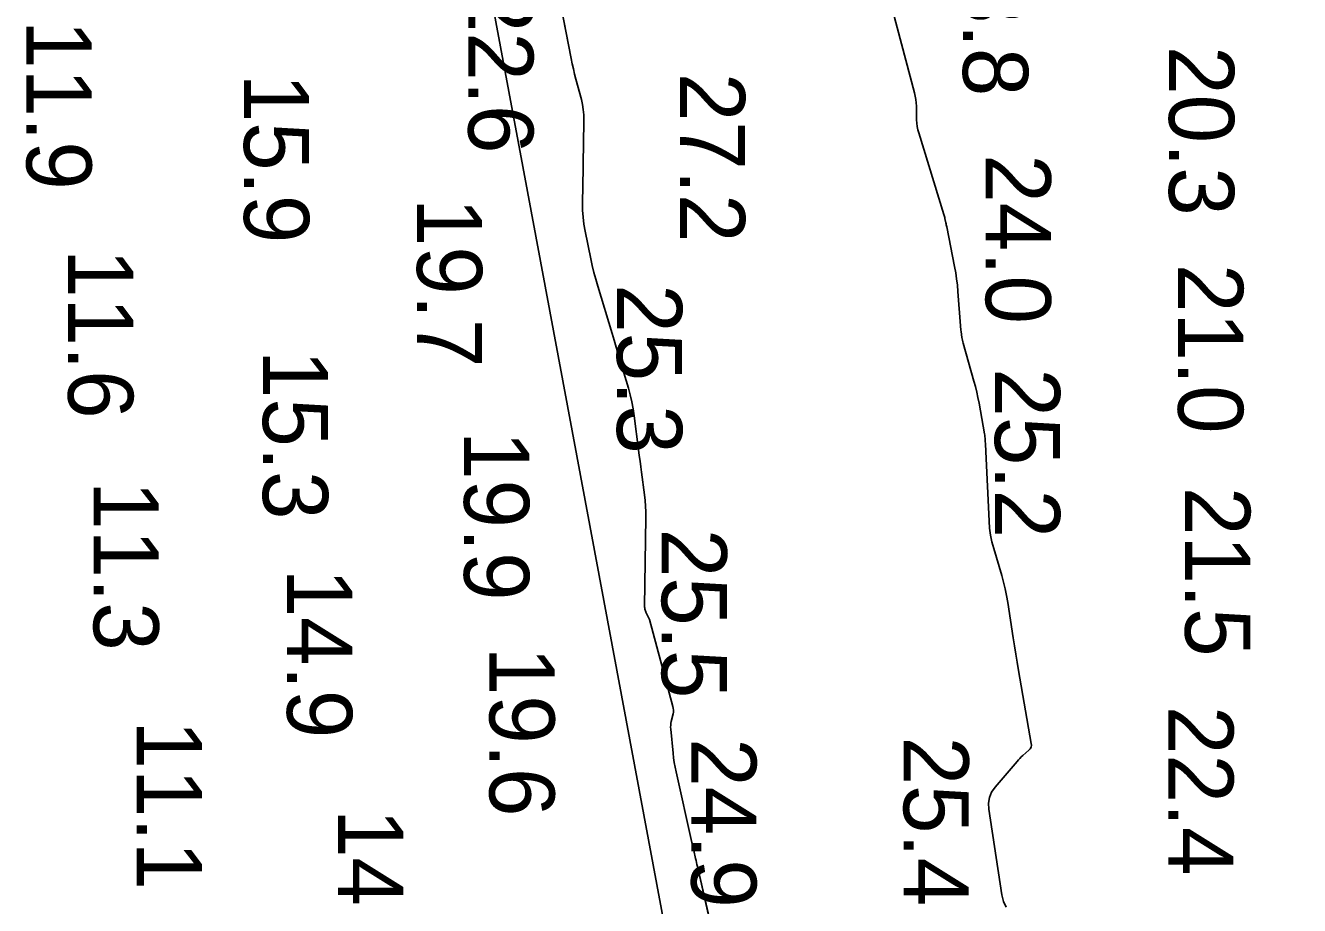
# Model space of a CAD drawing. Extents: x 1178573 to 1187098, y 693282 to 751751.
# Drawn here: x 1185479 to 1185723.4, y 734950.1 to 735118.9 of the extents above; entities that cross this region are included whole.
import ezdxf

# ---------------------------------------------------------------- set-up
doc = ezdxf.new("R2010")
doc.units = 0
for name, color, linetype in [('G-ANNO-PATT', 7, 'Continuous'), ('V-HYDS-MAJR', 7, 'Continuous'), ('V-HYDS-SOUN', 7, 'Continuous')]:
    doc.layers.add(name, color=color, linetype=linetype)

msp = doc.modelspace()

# ---------------------------------------------------------------- linework, layer by layer
at = {"layer": 'G-ANNO-PATT'}
for p, q in [((1185542.3, 735264.1), (1185858.81, 733566.81)), ((1185583.69, 735112.55), (1185581.04, 735126.07)), ((1185645.41, 735121.67), (1185649.56, 735106)), ((1185583.89, 735111.56), (1185583.69, 735112.55)), ((1185584.11, 735110.58), (1185583.89, 735111.56)), ((1185584.34, 735109.6), (1185584.11, 735110.58)), ((1185584.59, 735108.62), (1185584.34, 735109.6)), ((1185585.63, 735104.73), (1185584.59, 735108.62)), ((1185585.85, 735103.76), (1185585.63, 735104.73)), ((1185649.56, 735106), (1185649.71, 735105.37)), ((1185649.71, 735105.37), (1185649.82, 735104.73)), ((1185649.82, 735104.73), (1185649.89, 735104.09)), ((1185586.01, 735102.77), (1185585.85, 735103.76)), ((1185586.1, 735101.78), (1185586.01, 735102.77)), ((1185649.89, 735104.09), (1185649.92, 735103.44)), ((1185649.92, 735103.44), (1185649.96, 735100.84)), ((1185586.04, 735096.07), (1185586.11, 735100.77)), ((1185586.11, 735100.77), (1185586.1, 735101.78)), ((1185649.96, 735100.84), (1185650, 735100.19)), ((1185650, 735100.19), (1185650.08, 735099.55)), ((1185650.08, 735099.55), (1185650.2, 735098.92)), ((1185650.2, 735098.92), (1185650.37, 735098.29)), ((1185650.37, 735098.29), (1185655.18, 735082.66)), ((1185586, 735093.83), (1185586.02, 735094.95)), ((1185586.02, 735094.95), (1185586.04, 735096.07)), ((1185585.97, 735091.58), (1185585.98, 735092.7)), ((1185585.98, 735092.7), (1185586, 735093.83)), ((1185585.87, 735084.81), (1185585.97, 735091.58)), ((1185585.88, 735083.46), (1185585.87, 735084.81)), ((1185585.97, 735082.12), (1185585.88, 735083.46)), ((1185655.18, 735082.66), (1185655.23, 735082.46)), ((1185586.13, 735080.79), (1185585.97, 735082.12)), ((1185586.37, 735079.46), (1185586.13, 735080.79)), ((1185655.23, 735082.46), (1185655.29, 735082.27)), ((1185655.29, 735082.27), (1185655.34, 735082.07)), ((1185655.34, 735082.07), (1185655.38, 735081.87)), ((1185655.38, 735081.87), (1185655.56, 735081.08)), ((1185655.56, 735081.08), (1185655.61, 735080.88)), ((1185655.61, 735080.88), (1185655.65, 735080.68)), ((1185655.65, 735080.68), (1185655.69, 735080.48)), ((1185655.69, 735080.48), (1185655.73, 735080.28)), ((1185655.73, 735080.28), (1185657.24, 735072.66)), ((1185587.44, 735074.16), (1185586.37, 735079.46)), ((1185587.73, 735072.84), (1185587.44, 735074.16)), ((1185588.04, 735071.53), (1185587.73, 735072.84)), ((1185588.39, 735070.23), (1185588.04, 735071.53)), ((1185657.24, 735072.66), (1185657.45, 735071.48)), ((1185657.45, 735071.48), (1185657.63, 735070.3)), ((1185588.77, 735068.93), (1185588.39, 735070.23)), ((1185591.53, 735059.82), (1185588.77, 735068.93)), ((1185657.63, 735070.3), (1185657.77, 735069.11)), ((1185657.77, 735069.11), (1185657.88, 735067.91)), ((1185657.88, 735067.91), (1185658.36, 735061.3)), ((1185658.36, 735061.3), (1185658.39, 735061.02)), ((1185658.39, 735061.02), (1185658.42, 735060.74)), ((1185658.42, 735060.74), (1185658.45, 735060.46)), ((1185591.92, 735058.52), (1185591.53, 735059.82)), ((1185592.32, 735057.21), (1185591.92, 735058.52)), ((1185658.45, 735060.46), (1185658.49, 735060.19)), ((1185658.49, 735060.19), (1185658.66, 735059.08)), ((1185658.66, 735059.08), (1185658.71, 735058.8)), ((1185658.71, 735058.8), (1185658.76, 735058.52)), ((1185658.76, 735058.52), (1185658.83, 735058.25)), ((1185658.83, 735058.25), (1185658.9, 735057.98)), ((1185592.71, 735055.9), (1185592.32, 735057.21)), ((1185593.1, 735054.59), (1185592.71, 735055.9)), ((1185658.9, 735057.98), (1185660.96, 735050.7)), ((1185594.65, 735049.36), (1185593.1, 735054.59)), ((1185595.01, 735048.04), (1185594.65, 735049.36)), ((1185660.96, 735050.7), (1185661.25, 735049.65)), ((1185661.25, 735049.65), (1185661.5, 735048.59)), ((1185661.5, 735048.59), (1185661.73, 735047.53)), ((1185595.32, 735046.72), (1185595.01, 735048.04)), ((1185595.57, 735045.38), (1185595.32, 735046.72)), ((1185661.73, 735047.53), (1185661.94, 735046.46)), ((1185661.94, 735046.46), (1185662.97, 735040.58)), ((1185595.78, 735044.03), (1185595.57, 735045.38)), ((1185596.61, 735037.51), (1185595.78, 735044.03)), ((1185662.97, 735040.58), (1185663.02, 735040.3)), ((1185663.02, 735040.3), (1185663.05, 735040.03)), ((1185663.05, 735040.03), (1185663.08, 735039.75)), ((1185663.08, 735039.75), (1185663.1, 735039.47)), ((1185663.1, 735039.47), (1185663.18, 735038.34)), ((1185596.75, 735036.43), (1185596.61, 735037.51)), ((1185596.89, 735035.35), (1185596.75, 735036.43)), ((1185663.18, 735038.34), (1185663.19, 735038.06)), ((1185663.19, 735038.06), (1185663.21, 735037.78)), ((1185663.21, 735037.78), (1185663.22, 735037.5)), ((1185663.22, 735037.5), (1185663.24, 735037.22)), ((1185663.24, 735037.22), (1185663.86, 735023.81)), ((1185597.03, 735034.27), (1185596.89, 735035.35)), ((1185597.17, 735033.2), (1185597.03, 735034.27)), ((1185597.73, 735028.89), (1185597.17, 735033.2)), ((1185597.86, 735027.81), (1185597.73, 735028.89)), ((1185597.94, 735026.73), (1185597.86, 735027.81)), ((1185597.98, 735025.65), (1185597.94, 735026.73)), ((1185597.77, 735007.43), (1185597.99, 735024.56)), ((1185597.99, 735024.56), (1185597.98, 735025.65)), ((1185663.86, 735023.81), (1185663.96, 735022.48)), ((1185663.96, 735022.48), (1185664.14, 735021.16)), ((1185664.14, 735021.16), (1185664.4, 735019.86)), ((1185664.4, 735019.86), (1185664.75, 735018.57)), ((1185664.75, 735018.57), (1185666.28, 735013.43)), ((1185666.28, 735013.43), (1185666.65, 735012.15)), ((1185666.65, 735012.15), (1185666.96, 735010.85)), ((1185666.96, 735010.85), (1185667.23, 735009.54)), ((1185667.23, 735009.54), (1185667.45, 735008.22)), ((1185597.77, 735007.31), (1185597.77, 735007.43)), ((1185597.78, 735007.18), (1185597.77, 735007.31)), ((1185597.81, 735007.06), (1185597.78, 735007.18)), ((1185597.84, 735006.94), (1185597.81, 735007.06)), ((1185597.98, 735006.45), (1185597.84, 735006.94)), ((1185667.45, 735008.22), (1185668.48, 735001.46)), ((1185598.02, 735006.33), (1185597.98, 735006.45)), ((1185598.07, 735006.22), (1185598.02, 735006.33)), ((1185598.12, 735006.1), (1185598.07, 735006.22)), ((1185598.18, 735005.99), (1185598.12, 735006.1)), ((1185598.47, 735005.49), (1185598.18, 735005.99)), ((1185598.53, 735005.37), (1185598.47, 735005.49)), ((1185598.59, 735005.24), (1185598.53, 735005.37)), ((1185598.64, 735005.11), (1185598.59, 735005.24)), ((1185598.68, 735004.98), (1185598.64, 735005.11)), ((1185603.2, 734988.29), (1185598.68, 735004.98)), ((1185668.48, 735001.46), (1185668.72, 734999.89)), ((1185668.72, 734999.89), (1185668.97, 734998.33)), ((1185668.97, 734998.33), (1185669.23, 734996.76)), ((1185669.23, 734996.76), (1185669.5, 734995.2)), ((1185669.5, 734995.2), (1185671.96, 734981.2)), ((1185603.27, 734987.94), (1185603.2, 734988.29)), ((1185603.3, 734987.58), (1185603.27, 734987.94)), ((1185603.29, 734987.22), (1185603.3, 734987.58)), ((1185602.77, 734984.69), (1185602.81, 734985.05)), ((1185602.81, 734985.05), (1185602.88, 734985.42)), ((1185602.88, 734985.42), (1185603.22, 734986.86)), ((1185603.22, 734986.86), (1185603.29, 734987.22)), ((1185602.76, 734984.33), (1185602.77, 734984.69)), ((1185602.78, 734983.96), (1185602.76, 734984.33)), ((1185603.23, 734979.32), (1185602.78, 734983.96)), ((1185671.75, 734980.18), (1185671.5, 734979.9)), ((1185671.91, 734980.49), (1185671.75, 734980.18)), ((1185671.98, 734980.83), (1185671.91, 734980.49)), ((1185671.96, 734981.2), (1185671.98, 734980.83)), ((1185603.33, 734978.42), (1185603.23, 734979.32)), ((1185603.46, 734977.53), (1185603.33, 734978.42)), ((1185669.22, 734977.74), (1185665.01, 734972.81)), ((1185669.48, 734978.04), (1185669.22, 734977.74)), ((1185669.75, 734978.32), (1185669.48, 734978.04)), ((1185670.03, 734978.6), (1185669.75, 734978.32)), ((1185670.32, 734978.86), (1185670.03, 734978.6)), ((1185671.5, 734979.9), (1185670.32, 734978.86)), ((1185603.61, 734976.65), (1185603.46, 734977.53)), ((1185603.8, 734975.77), (1185603.61, 734976.65)), ((1185606.86, 734962.21), (1185603.8, 734975.77)), ((1185665.01, 734972.81), (1185664.34, 734971.86)), ((1185663.92, 734970.83), (1185663.74, 734969.74)), ((1185664.34, 734971.86), (1185663.92, 734970.83)), ((1185663.74, 734969.74), (1185663.8, 734968.58)), ((1185663.8, 734968.58), (1185666.33, 734952.14)), ((1185606.95, 734961.83), (1185606.86, 734962.21)), ((1185607.04, 734961.45), (1185606.95, 734961.83)), ((1185607.12, 734961.06), (1185607.04, 734961.45)), ((1185607.21, 734960.68), (1185607.12, 734961.06)), ((1185607.55, 734959.14), (1185607.21, 734960.68)), ((1185607.63, 734958.75), (1185607.55, 734959.14)), ((1185607.72, 734958.37), (1185607.63, 734958.75)), ((1185607.81, 734957.98), (1185607.72, 734958.37)), ((1185607.89, 734957.6), (1185607.81, 734957.98)), ((1185611.6, 734941.49), (1185607.89, 734957.6)), ((1185666.33, 734952.14), (1185666.62, 734950.9)), ((1185666.62, 734950.9), (1185667.11, 734949.76))]:
    msp.add_line(p, q, dxfattribs=at)
at = {"layer": 'V-HYDS-MAJR'}
for points in [[(1185611.6, 734941.49), (1185607.89, 734957.6), (1185607.81, 734957.98), (1185607.72, 734958.37), (1185607.63, 734958.75), (1185607.55, 734959.14), (1185607.21, 734960.68), (1185607.12, 734961.06), (1185607.04, 734961.45), (1185606.95, 734961.83), (1185606.86, 734962.21), (1185603.8, 734975.77), (1185603.61, 734976.65), (1185603.46, 734977.53), (1185603.33, 734978.42), (1185603.23, 734979.32), (1185602.78, 734983.96), (1185602.76, 734984.33), (1185602.77, 734984.69), (1185602.81, 734985.05), (1185602.88, 734985.42), (1185603.22, 734986.86), (1185603.29, 734987.22), (1185603.3, 734987.58), (1185603.27, 734987.94), (1185603.2, 734988.29), (1185598.68, 735004.98), (1185598.64, 735005.11), (1185598.59, 735005.24), (1185598.53, 735005.37), (1185598.47, 735005.49), (1185598.18, 735005.99), (1185598.12, 735006.1), (1185598.07, 735006.22), (1185598.02, 735006.33), (1185597.98, 735006.45), (1185597.84, 735006.94), (1185597.81, 735007.06), (1185597.78, 735007.18), (1185597.77, 735007.31), (1185597.77, 735007.43), (1185597.99, 735024.56), (1185597.98, 735025.65), (1185597.94, 735026.73), (1185597.86, 735027.81), (1185597.73, 735028.89), (1185597.17, 735033.2), (1185597.03, 735034.27), (1185596.89, 735035.35), (1185596.75, 735036.43), (1185596.61, 735037.51), (1185595.78, 735044.03), (1185595.57, 735045.38), (1185595.32, 735046.72), (1185595.01, 735048.04), (1185594.65, 735049.36), (1185593.1, 735054.59), (1185592.71, 735055.9), (1185592.32, 735057.21), (1185591.92, 735058.52), (1185591.53, 735059.82), (1185588.77, 735068.93), (1185588.39, 735070.23), (1185588.04, 735071.53), (1185587.73, 735072.84), (1185587.44, 735074.16), (1185586.37, 735079.46), (1185586.13, 735080.79), (1185585.97, 735082.12), (1185585.88, 735083.46), (1185585.87, 735084.81), (1185585.97, 735091.58), (1185585.98, 735092.7), (1185586, 735093.83), (1185586.02, 735094.95), (1185586.04, 735096.07), (1185586.11, 735100.77), (1185586.1, 735101.78), (1185586.01, 735102.77), (1185585.85, 735103.76), (1185585.63, 735104.73), (1185584.59, 735108.62), (1185584.34, 735109.6), (1185584.11, 735110.58), (1185583.89, 735111.56), (1185583.69, 735112.55), (1185581.04, 735126.07)], [(1185645.41, 735121.67), (1185649.56, 735106), (1185649.71, 735105.37), (1185649.82, 735104.73), (1185649.89, 735104.09), (1185649.92, 735103.44), (1185649.96, 735100.84), (1185650, 735100.19), (1185650.08, 735099.55), (1185650.2, 735098.92), (1185650.37, 735098.29), (1185655.18, 735082.66), (1185655.23, 735082.46), (1185655.29, 735082.27), (1185655.34, 735082.07), (1185655.38, 735081.87), (1185655.56, 735081.08), (1185655.61, 735080.88), (1185655.65, 735080.68), (1185655.69, 735080.48), (1185655.73, 735080.28), (1185657.24, 735072.66), (1185657.45, 735071.48), (1185657.63, 735070.3), (1185657.77, 735069.11), (1185657.88, 735067.91), (1185658.36, 735061.3), (1185658.39, 735061.02), (1185658.42, 735060.74), (1185658.45, 735060.46), (1185658.49, 735060.19), (1185658.66, 735059.08), (1185658.71, 735058.8), (1185658.76, 735058.52), (1185658.83, 735058.25), (1185658.9, 735057.98), (1185660.96, 735050.7), (1185661.25, 735049.65), (1185661.5, 735048.59), (1185661.73, 735047.53), (1185661.94, 735046.46), (1185662.97, 735040.58), (1185663.02, 735040.3), (1185663.05, 735040.03), (1185663.08, 735039.75), (1185663.1, 735039.47), (1185663.18, 735038.34), (1185663.19, 735038.06), (1185663.21, 735037.78), (1185663.22, 735037.5), (1185663.24, 735037.22), (1185663.86, 735023.81), (1185663.96, 735022.48), (1185664.14, 735021.16), (1185664.4, 735019.86), (1185664.75, 735018.57), (1185666.28, 735013.43), (1185666.65, 735012.15), (1185666.96, 735010.85), (1185667.23, 735009.54), (1185667.45, 735008.22), (1185668.48, 735001.46), (1185668.72, 734999.89), (1185668.97, 734998.33), (1185669.23, 734996.76), (1185669.5, 734995.2), (1185671.96, 734981.2), (1185671.98, 734980.83), (1185671.91, 734980.49), (1185671.75, 734980.18), (1185671.5, 734979.9), (1185670.32, 734978.86), (1185670.03, 734978.6), (1185669.75, 734978.32), (1185669.48, 734978.04), (1185669.22, 734977.74), (1185665.01, 734972.81), (1185664.34, 734971.86), (1185663.92, 734970.83), (1185663.74, 734969.74), (1185663.8, 734968.58), (1185666.33, 734952.14), (1185666.62, 734950.9), (1185667.11, 734949.76)]]:
    msp.add_lwpolyline(points, dxfattribs=at)

# ---------------------------------------------------------------- texts
at = {"layer": 'V-HYDS-SOUN'}
for s, p in [('23.8 ', (1185658.85, 735137.85)), ('22.6 ', (1185563.93, 735126.89)), ('11.9 ', (1185479.16, 735119.93)), ('20.3 ', (1185698.38, 735114.95)), ('15.9 ', (1185520.9, 735109.66)), ('27.2 ', (1185604.54, 735109.82)), ('24.0 ', (1185663.21, 735094.19)), ('19.7 ', (1185554.09, 735085.84)), ('11.6 ', (1185487.16, 735076.03)), ('21.0 ', (1185700.12, 735073.16)), ('25.3 ', (1185592.47, 735069.28)), ('15.3 ', (1185524.53, 735056.68)), ('25.2 ', (1185664.97, 735053.13)), ('19.9 ', (1185563.12, 735041.13)), ('11.3 ', (1185492.05, 735031.51)), ('21.5 ', (1185701.47, 735030.38)), ('25.5 ', (1185601.05, 735022.37)), ('14.9 ', (1185529.16, 735014.72)), ('19.6 ', (1185568, 734999.72)), ('22.4 ', (1185698.25, 734988.38)), ('11.1 ', (1185500.33, 734985.61)), ('24.9 ', (1185606.72, 734982.2)), ('25.4 ', (1185647.46, 734982.51)), ('14.6 ', (1185538.96, 734968.62))]:
    msp.add_text(s, height=12.5, rotation=270, dxfattribs=at).set_placement(p)

doc.saveas('drawing.dxf')
